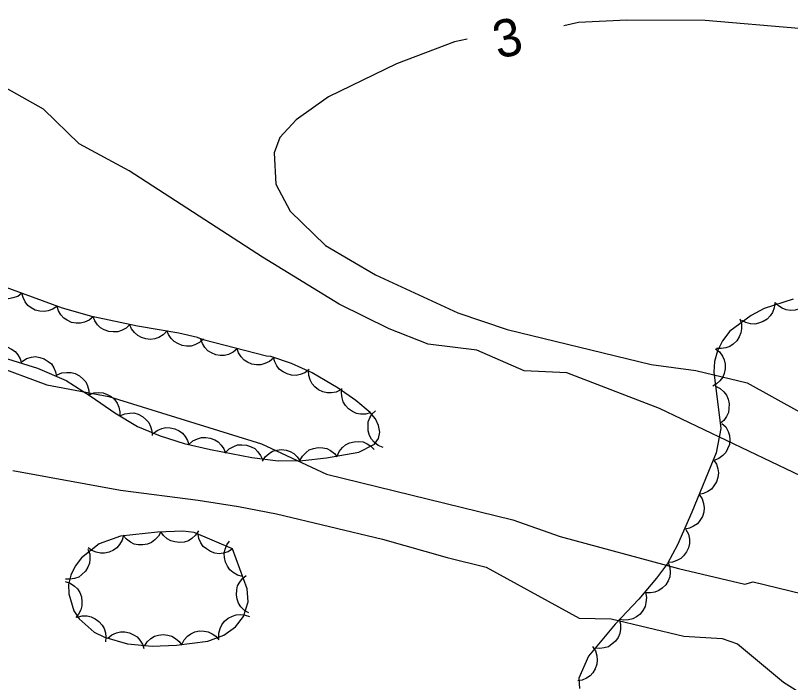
# Model space of a CAD drawing. Extents: x 336540 to 340074, y 5572036 to 5573747.
# Drawn here: x 338090.3 to 338152.3, y 5572337.8 to 5572391.1 of the extents above; entities that cross this region are included whole.
import ezdxf

# ---------------------------------------------------------------- set-up
doc = ezdxf.new("R2010")
doc.units = 0
doc.layers.add('Niveau 2', color=7, linetype='Continuous')
doc.layers.add('Niveau 44', color=7, linetype='Continuous')

msp = doc.modelspace()

# ---------------------------------------------------------------- linework, layer by layer
at = {"layer": 'Niveau 2'}
for points in [[(338250.56, 5572387.98), (338235.66, 5572391.12), (338232.61, 5572390.95), (338230.61, 5572390.52), (338219.45, 5572387.41), (338205.33, 5572385.16), (338202.68, 5572384.34), (338198.82, 5572383.8), (338190.55, 5572383.21), (338183.23, 5572384.02), (338168.12, 5572388.33), (338165.18, 5572389.71), (338163.11, 5572390.09), (338159.9, 5572390.28), (338156.36, 5572389.94), (338152.97, 5572390.08), (338145.49, 5572390.73)], [(338145.49, 5572390.73), (338139.22, 5572390.75), (338135.35, 5572390.55), (338134.17, 5572390.3)], [(338126.45, 5572389.23), (338125.43, 5572389.01), (338120.79, 5572387.25), (338115.35, 5572384.6), (338112.76, 5572382.77), (338111.46, 5572381.35), (338111.02, 5572380.13), (338111.15, 5572377.62), (338112.28, 5572375.46), (338115.13, 5572372.73), (338119.13, 5572370.38), (338125.71, 5572367.32), (338129.66, 5572366), (338141.17, 5572363.21), (338144.74, 5572362.71), (338148.84, 5572361.74), (338153.02, 5572359.4)], [(338154.34, 5572353.7), (338141.84, 5572359.67), (338134.41, 5572362.53), (338131.02, 5572362.69), (338127.23, 5572364.35), (338123.32, 5572364.83), (338120.21, 5572366.04), (338116.22, 5572368.02), (338110.09, 5572371.79), (338099.42, 5572378.69), (338095.42, 5572380.86), (338092.57, 5572383.62), (338085.94, 5572387.34)], [(338088.36, 5572363.22), (338092.84, 5572361.58), (338097.8, 5572360.65), (338110, 5572356.86), (338115.2, 5572354.42), (338130.11, 5572350.77), (338133.9, 5572349.44), (338143.34, 5572346.87), (338148.65, 5572345.61), (338149.33, 5572345.81), (338159.09, 5572343.43)], [(338090.11, 5572354.71), (338098.73, 5572353.14), (338104.93, 5572352.33), (338108.16, 5572351.84), (338111.21, 5572351.25), (338119.68, 5572349.22), (338124.85, 5572347.75), (338127.98, 5572346.99), (338135.42, 5572342.9), (338137.97, 5572342.85), (338143.79, 5572341.47), (338146.85, 5572341.28), (338148.06, 5572340.84), (338151.76, 5572337.79), (338154.21, 5572336.23), (338155.75, 5572335.8), (338159.59, 5572333.64), (338161.3, 5572333.2), (338163.74, 5572331.8), (338172.34, 5572328.88), (338182.24, 5572323.95), (338185.17, 5572322.7)]]:
    msp.add_lwpolyline(points, dxfattribs=at)
at = {"layer": 'Niveau 44'}
for points in [[(338090.84, 5572368.9), (338090.5, 5572368.65), (338090.12, 5572368.52), (338089.79, 5572368.45), (338089.44, 5572368.49), (338089.09, 5572368.58), (338088.75, 5572368.77), (338088.49, 5572368.96), (338088.28, 5572369.25), (338088.11, 5572369.58), (338088.02, 5572369.93)], [(338105.33, 5572365.16), (338104.87, 5572365.35), (338103.39, 5572365.7), (338100.07, 5572366.27), (338096.44, 5572367.04), (338094.09, 5572367.71), (338088.45, 5572369.77)], [(338093.66, 5572367.87), (338093.32, 5572367.62), (338092.94, 5572367.49), (338092.61, 5572367.43), (338092.26, 5572367.46), (338091.91, 5572367.55), (338091.57, 5572367.74), (338091.31, 5572367.93), (338091.1, 5572368.22), (338090.93, 5572368.55), (338090.84, 5572368.9)], [(338154.03, 5572368.71), (338153.87, 5572368.32), (338153.6, 5572368.01), (338153.36, 5572367.79), (338153.04, 5572367.64), (338152.68, 5572367.54), (338152.3, 5572367.53), (338151.97, 5572367.56), (338151.65, 5572367.7), (338151.34, 5572367.9), (338151.08, 5572368.15)], [(338096.53, 5572367.01), (338096.21, 5572366.74), (338095.84, 5572366.59), (338095.52, 5572366.5), (338095.17, 5572366.5), (338094.81, 5572366.57), (338094.46, 5572366.74), (338094.18, 5572366.91), (338093.95, 5572367.18), (338093.76, 5572367.49), (338093.65, 5572367.84)], [(338152.51, 5572368.42), (338150.2, 5572367.69), (338149.17, 5572367.13), (338147.47, 5572365.86), (338146.86, 5572365.08), (338146.46, 5572364.28), (338146.23, 5572363.45), (338146.17, 5572362.59), (338146.75, 5572358.07), (338146.37, 5572356.12), (338144.43, 5572351.38), (338143.28, 5572348.76), (338142.46, 5572347.27), (338141.59, 5572346.09), (338140.18, 5572344.42), (338138.28, 5572342.43), (338136.15, 5572339.86), (338135.39, 5572338.1), (338135.43, 5572337.28)], [(338151.05, 5572368.15), (338151.01, 5572367.74), (338150.86, 5572367.36), (338150.69, 5572367.08), (338150.44, 5572366.83), (338150.13, 5572366.63), (338149.76, 5572366.51), (338149.45, 5572366.43), (338149.1, 5572366.46), (338148.74, 5572366.56), (338148.42, 5572366.72)], [(338099.47, 5572366.4), (338099.17, 5572366.11), (338098.81, 5572365.92), (338098.5, 5572365.81), (338098.14, 5572365.8), (338097.78, 5572365.84), (338097.42, 5572365.98), (338097.13, 5572366.13), (338096.89, 5572366.38), (338096.67, 5572366.69), (338096.54, 5572367.02)], [(338148.25, 5572366.86), (338148.38, 5572366.46), (338148.38, 5572366.05), (338148.35, 5572365.72), (338148.21, 5572365.4), (338148.01, 5572365.09), (338147.72, 5572364.83), (338147.46, 5572364.64), (338147.13, 5572364.53), (338146.76, 5572364.47), (338146.4, 5572364.49)], [(338102.42, 5572365.87), (338102.13, 5572365.56), (338101.78, 5572365.37), (338101.47, 5572365.24), (338101.12, 5572365.21), (338100.75, 5572365.24), (338100.39, 5572365.37), (338100.1, 5572365.51), (338099.84, 5572365.75), (338099.61, 5572366.05), (338099.47, 5572366.37)], [(338105.35, 5572365.24), (338105.05, 5572364.95), (338104.68, 5572364.78), (338104.37, 5572364.67), (338104.01, 5572364.66), (338103.65, 5572364.72), (338103.3, 5572364.87), (338103.01, 5572365.03), (338102.77, 5572365.28), (338102.56, 5572365.59), (338102.43, 5572365.93)], [(338087.34, 5572364.38), (338092.09, 5572362.91), (338094.37, 5572361.91), (338096.39, 5572360.65), (338098.26, 5572359.34), (338100.08, 5572358.24), (338101.9, 5572357.49), (338103.82, 5572356.89), (338105.91, 5572356.39), (338109.24, 5572355.75), (338111.33, 5572355.49), (338113.31, 5572355.53), (338115.2, 5572355.72), (338117.78, 5572356.18), (338119.03, 5572356.82), (338119.37, 5572357.28), (338119.47, 5572357.78), (338119.36, 5572358.31), (338119.11, 5572358.85), (338118.7, 5572359.35), (338117.55, 5572360.32), (338116.12, 5572361.3), (338114.04, 5572362.53), (338112.39, 5572363.27), (338110.75, 5572363.83), (338110.39, 5572363.86), (338105.33, 5572365.16)], [(338108.05, 5572364.46), (338107.74, 5572364.18), (338107.37, 5572364.01), (338107.05, 5572363.92), (338106.7, 5572363.92), (338106.34, 5572363.98), (338105.99, 5572364.13), (338105.7, 5572364.3), (338105.47, 5572364.56), (338105.27, 5572364.87), (338105.14, 5572365.21)], [(338087.93, 5572364.2), (338088.26, 5572364.46), (338088.64, 5572364.61), (338088.96, 5572364.69), (338089.31, 5572364.68), (338089.67, 5572364.6), (338090.01, 5572364.42), (338090.29, 5572364.25), (338090.51, 5572363.98), (338090.69, 5572363.65), (338090.8, 5572363.31)], [(338110.96, 5572363.71), (338110.64, 5572363.44), (338110.27, 5572363.27), (338109.96, 5572363.17), (338109.61, 5572363.17), (338109.24, 5572363.23), (338108.89, 5572363.39), (338108.61, 5572363.55), (338108.37, 5572363.81), (338108.17, 5572364.12), (338108.05, 5572364.46)], [(338146.3, 5572364.46), (338146.63, 5572364.2), (338146.86, 5572363.87), (338147.01, 5572363.57), (338147.08, 5572363.23), (338147.09, 5572362.86), (338147, 5572362.49), (338146.89, 5572362.18), (338146.67, 5572361.9), (338146.4, 5572361.65), (338146.09, 5572361.47)], [(338090.85, 5572363.45), (338091.21, 5572363.68), (338091.6, 5572363.78), (338091.93, 5572363.83), (338092.27, 5572363.77), (338092.62, 5572363.65), (338092.94, 5572363.44), (338093.2, 5572363.24), (338093.39, 5572362.94), (338093.53, 5572362.6), (338093.6, 5572362.25)], [(338113.8, 5572362.79), (338113.47, 5572362.54), (338113.09, 5572362.4), (338112.76, 5572362.32), (338112.41, 5572362.35), (338112.05, 5572362.44), (338111.72, 5572362.62), (338111.45, 5572362.81), (338111.23, 5572363.08), (338111.06, 5572363.41), (338110.96, 5572363.76)], [(338093.66, 5572362.36), (338094.04, 5572362.52), (338094.44, 5572362.57), (338094.77, 5572362.57), (338095.11, 5572362.47), (338095.44, 5572362.3), (338095.72, 5572362.05), (338095.94, 5572361.81), (338096.09, 5572361.48), (338096.19, 5572361.13), (338096.2, 5572360.77)], [(338116.35, 5572361.16), (338115.97, 5572360.99), (338115.57, 5572360.93), (338115.24, 5572360.92), (338114.9, 5572361.02), (338114.57, 5572361.18), (338114.27, 5572361.42), (338114.05, 5572361.66), (338113.89, 5572361.98), (338113.79, 5572362.33), (338113.77, 5572362.69)], [(338118.72, 5572359.33), (338118.32, 5572359.22), (338117.91, 5572359.23), (338117.59, 5572359.28), (338117.27, 5572359.43), (338116.97, 5572359.64), (338116.72, 5572359.93), (338116.54, 5572360.2), (338116.44, 5572360.54), (338116.39, 5572360.91), (338116.43, 5572361.27)], [(338146.31, 5572361.47), (338146.69, 5572361.28), (338146.98, 5572361), (338147.19, 5572360.75), (338147.32, 5572360.42), (338147.4, 5572360.06), (338147.38, 5572359.68), (338147.34, 5572359.35), (338147.18, 5572359.04), (338146.97, 5572358.73), (338146.7, 5572358.5)], [(338096.21, 5572360.78), (338096.6, 5572360.93), (338097, 5572360.95), (338097.33, 5572360.93), (338097.66, 5572360.81), (338097.98, 5572360.63), (338098.26, 5572360.36), (338098.46, 5572360.11), (338098.59, 5572359.78), (338098.67, 5572359.42), (338098.67, 5572359.06)], [(338098.68, 5572359.08), (338099.06, 5572359.26), (338099.47, 5572359.31), (338099.8, 5572359.32), (338100.13, 5572359.22), (338100.47, 5572359.05), (338100.76, 5572358.8), (338100.98, 5572358.57), (338101.13, 5572358.25), (338101.23, 5572357.89), (338101.25, 5572357.53)], [(338119.72, 5572356.56), (338119.34, 5572356.72), (338119.02, 5572356.98), (338118.8, 5572357.22), (338118.64, 5572357.53), (338118.53, 5572357.89), (338118.52, 5572358.27), (338118.54, 5572358.6), (338118.67, 5572358.92), (338118.86, 5572359.24), (338119.11, 5572359.5)], [(338101.33, 5572357.67), (338101.65, 5572357.93), (338102.03, 5572358.08), (338102.35, 5572358.16), (338102.7, 5572358.14), (338103.06, 5572358.06), (338103.41, 5572357.89), (338103.68, 5572357.71), (338103.9, 5572357.44), (338104.09, 5572357.12), (338104.19, 5572356.77)], [(338146.83, 5572358.49), (338147.13, 5572358.2), (338147.32, 5572357.84), (338147.43, 5572357.53), (338147.46, 5572357.18), (338147.42, 5572356.81), (338147.28, 5572356.45), (338147.14, 5572356.16), (338146.89, 5572355.91), (338146.59, 5572355.69), (338146.26, 5572355.55)], [(338104.2, 5572356.8), (338104.51, 5572357.08), (338104.87, 5572357.26), (338105.19, 5572357.36), (338105.54, 5572357.37), (338105.9, 5572357.31), (338106.26, 5572357.16), (338106.54, 5572357), (338106.78, 5572356.75), (338106.99, 5572356.44), (338107.12, 5572356.1)], [(338107.13, 5572356.16), (338107.42, 5572356.45), (338107.78, 5572356.64), (338108.09, 5572356.76), (338108.44, 5572356.78), (338108.81, 5572356.75), (338109.17, 5572356.61), (338109.46, 5572356.47), (338109.71, 5572356.22), (338109.93, 5572355.92), (338110.07, 5572355.59)], [(338116.05, 5572355.87), (338116.22, 5572356.25), (338116.48, 5572356.56), (338116.73, 5572356.78), (338117.05, 5572356.93), (338117.41, 5572357.02), (338117.79, 5572357.03), (338118.12, 5572357), (338118.44, 5572356.86), (338118.75, 5572356.66), (338119, 5572356.4)], [(338110.07, 5572355.46), (338110.3, 5572355.82), (338110.61, 5572356.08), (338110.89, 5572356.26), (338111.23, 5572356.35), (338111.59, 5572356.39), (338111.97, 5572356.34), (338112.29, 5572356.25), (338112.59, 5572356.07), (338112.86, 5572355.82), (338113.07, 5572355.53)], [(338113.07, 5572355.51), (338113.27, 5572355.87), (338113.56, 5572356.16), (338113.82, 5572356.36), (338114.15, 5572356.48), (338114.52, 5572356.55), (338114.9, 5572356.53), (338115.22, 5572356.47), (338115.53, 5572356.31), (338115.83, 5572356.08), (338116.06, 5572355.81)], [(338146.15, 5572355.58), (338146.38, 5572355.23), (338146.5, 5572354.84), (338146.55, 5572354.52), (338146.5, 5572354.17), (338146.39, 5572353.82), (338146.19, 5572353.49), (338145.99, 5572353.23), (338145.7, 5572353.03), (338145.36, 5572352.88), (338145.01, 5572352.8)], [(338145.01, 5572352.8), (338145.24, 5572352.46), (338145.36, 5572352.07), (338145.41, 5572351.74), (338145.37, 5572351.39), (338145.26, 5572351.04), (338145.06, 5572350.71), (338144.86, 5572350.46), (338144.56, 5572350.26), (338144.23, 5572350.1), (338143.88, 5572350.03)], [(338107.68, 5572348.44), (338104.62, 5572349.76), (338103.7, 5572349.85), (338101.69, 5572349.79), (338098.71, 5572349.46), (338097.01, 5572348.84), (338095.61, 5572347.74), (338095.1, 5572347.06), (338094.74, 5572346.33), (338094.56, 5572345.59), (338094.59, 5572344.86), (338094.99, 5572343.48), (338095.41, 5572342.85), (338096.63, 5572341.78), (338097.45, 5572341.38), (338099.28, 5572340.85), (338101.25, 5572340.67), (338103.2, 5572340.73), (338105.7, 5572341.06), (338106.98, 5572341.54), (338107.92, 5572342.22), (338108.57, 5572343.03), (338108.93, 5572344.2), (338108.85, 5572345.25), (338107.68, 5572348.44)], [(338104.96, 5572349.89), (338104.73, 5572349.53), (338104.42, 5572349.27), (338104.15, 5572349.09), (338103.81, 5572348.99), (338103.44, 5572348.95), (338103.06, 5572349), (338102.75, 5572349.08), (338102.45, 5572349.26), (338102.17, 5572349.51), (338101.96, 5572349.8)], [(338143.95, 5572349.99), (338144.15, 5572349.61), (338144.22, 5572349.21), (338144.23, 5572348.88), (338144.15, 5572348.54), (338144, 5572348.2), (338143.76, 5572347.9), (338143.53, 5572347.67), (338143.22, 5572347.51), (338142.87, 5572347.39), (338142.51, 5572347.36)], [(338098.96, 5572349.55), (338098.86, 5572349.15), (338098.65, 5572348.8), (338098.44, 5572348.54), (338098.15, 5572348.34), (338097.82, 5572348.18), (338097.44, 5572348.11), (338097.12, 5572348.09), (338096.78, 5572348.17), (338096.43, 5572348.31), (338096.14, 5572348.52)], [(338101.96, 5572349.82), (338101.76, 5572349.45), (338101.48, 5572349.16), (338101.21, 5572348.96), (338100.89, 5572348.83), (338100.52, 5572348.76), (338100.14, 5572348.78), (338099.82, 5572348.83), (338099.51, 5572348.99), (338099.21, 5572349.22), (338098.97, 5572349.49)], [(338107.68, 5572348.44), (338107.33, 5572348.21), (338106.94, 5572348.11), (338106.61, 5572348.06), (338106.26, 5572348.11), (338105.91, 5572348.23), (338105.59, 5572348.44), (338105.34, 5572348.64), (338105.14, 5572348.94), (338104.99, 5572349.27), (338104.93, 5572349.63)], [(338108.49, 5572346.24), (338108.08, 5572346.35), (338107.73, 5572346.55), (338107.47, 5572346.76), (338107.27, 5572347.05), (338107.11, 5572347.38), (338107.04, 5572347.76), (338107.02, 5572348.08), (338107.1, 5572348.43), (338107.24, 5572348.77), (338107.45, 5572349.06)], [(338096.12, 5572348.42), (338096.26, 5572348.03), (338096.28, 5572347.62), (338096.24, 5572347.29), (338096.11, 5572346.97), (338095.92, 5572346.66), (338095.64, 5572346.39), (338095.38, 5572346.19), (338095.05, 5572346.07), (338094.68, 5572346.01), (338094.32, 5572346.02)], [(338142.52, 5572347.35), (338142.66, 5572346.96), (338142.68, 5572346.55), (338142.65, 5572346.22), (338142.52, 5572345.89), (338142.33, 5572345.58), (338142.05, 5572345.31), (338141.79, 5572345.11), (338141.46, 5572344.99), (338141.1, 5572344.92), (338140.74, 5572344.94)], [(338109, 5572343.32), (338108.63, 5572343.52), (338108.36, 5572343.82), (338108.16, 5572344.09), (338108.05, 5572344.42), (338107.99, 5572344.78), (338108.02, 5572345.16), (338108.09, 5572345.48), (338108.26, 5572345.79), (338108.49, 5572346.08), (338108.77, 5572346.31)], [(338094.31, 5572345.83), (338094.71, 5572345.7), (338095.04, 5572345.47), (338095.28, 5572345.25), (338095.46, 5572344.95), (338095.6, 5572344.6), (338095.64, 5572344.22), (338095.64, 5572343.9), (338095.54, 5572343.56), (338095.37, 5572343.23), (338095.14, 5572342.95)], [(338140.7, 5572344.96), (338140.79, 5572344.56), (338140.75, 5572344.15), (338140.68, 5572343.83), (338140.51, 5572343.52), (338140.28, 5572343.23), (338139.98, 5572343), (338139.7, 5572342.84), (338139.35, 5572342.76), (338138.98, 5572342.73), (338138.63, 5572342.79)], [(338095.26, 5572342.99), (338095.66, 5572343.09), (338096.07, 5572343.08), (338096.39, 5572343.02), (338096.71, 5572342.86), (338097, 5572342.64), (338097.25, 5572342.35), (338097.42, 5572342.07), (338097.52, 5572341.73), (338097.56, 5572341.37), (338097.51, 5572341.01)], [(338106.6, 5572341.27), (338106.59, 5572341.69), (338106.7, 5572342.08), (338106.82, 5572342.38), (338107.05, 5572342.65), (338107.33, 5572342.9), (338107.67, 5572343.07), (338107.98, 5572343.18), (338108.33, 5572343.19), (338108.7, 5572343.15), (338109.03, 5572343.03)], [(338138.6, 5572342.82), (338138.72, 5572342.42), (338138.71, 5572342.01), (338138.67, 5572341.68), (338138.52, 5572341.36), (338138.31, 5572341.06), (338138.02, 5572340.81), (338137.75, 5572340.62), (338137.41, 5572340.52), (338137.05, 5572340.47), (338136.69, 5572340.51)], [(338097.7, 5572341.31), (338098.02, 5572341.58), (338098.39, 5572341.73), (338098.71, 5572341.82), (338099.06, 5572341.81), (338099.43, 5572341.74), (338099.77, 5572341.57), (338100.05, 5572341.4), (338100.28, 5572341.13), (338100.47, 5572340.82), (338100.58, 5572340.47)], [(338103.62, 5572340.79), (338103.81, 5572341.16), (338104.09, 5572341.45), (338104.34, 5572341.66), (338104.67, 5572341.8), (338105.03, 5572341.88), (338105.41, 5572341.86), (338105.74, 5572341.82), (338106.05, 5572341.66), (338106.36, 5572341.45), (338106.59, 5572341.18)], [(338100.63, 5572340.65), (338100.85, 5572341), (338101.16, 5572341.27), (338101.43, 5572341.45), (338101.77, 5572341.55), (338102.14, 5572341.59), (338102.52, 5572341.54), (338102.83, 5572341.46), (338103.13, 5572341.28), (338103.41, 5572341.03), (338103.62, 5572340.74)], [(338136.48, 5572340.63), (338136.71, 5572340.28), (338136.82, 5572339.89), (338136.86, 5572339.56), (338136.81, 5572339.21), (338136.7, 5572338.86), (338136.49, 5572338.54), (338136.28, 5572338.29), (338135.99, 5572338.1), (338135.65, 5572337.95), (338135.29, 5572337.88)]]:
    msp.add_lwpolyline(points, dxfattribs=at)

# ---------------------------------------------------------------- texts
at = {"layer": 'Niveau 2'}
msp.add_text('3', height=3, rotation=13.29442, dxfattribs=at).set_placement((338128.92, 5572387.63))

doc.saveas('drawing.dxf')
